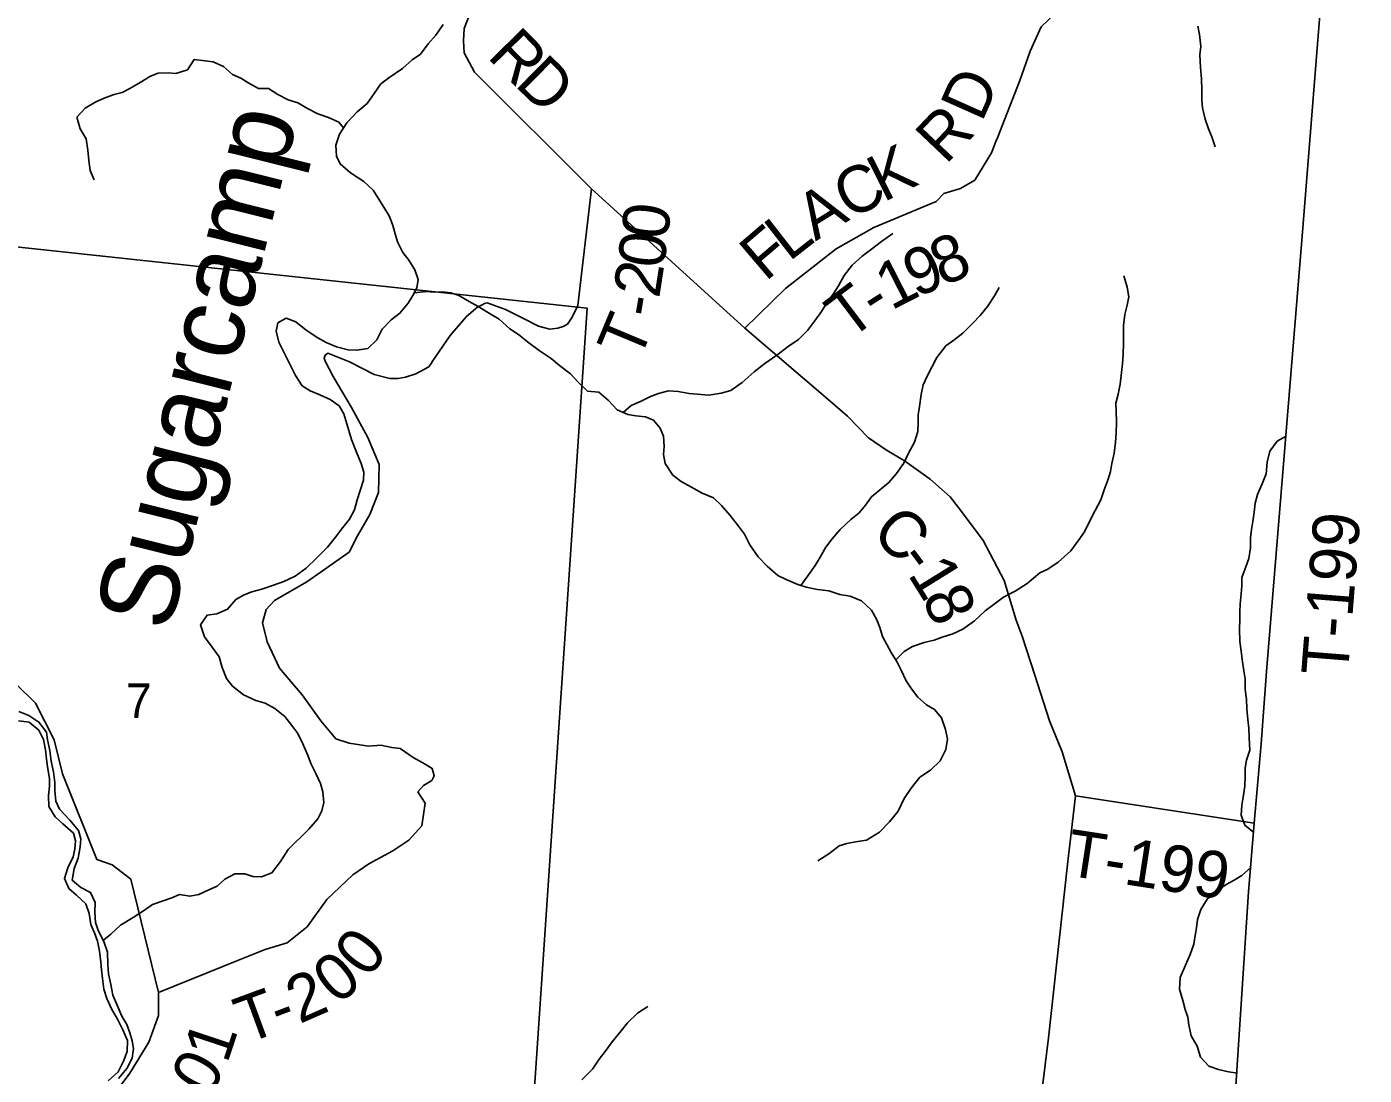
# Model space of a CAD drawing. Extents: x 1624196 to 2029251, y 146837 to 440034.
# Drawn here: x 1887806 to 1896407, y 334064 to 340804 of the extents above; entities that cross this region are included whole.
import ezdxf

# ---------------------------------------------------------------- set-up
doc = ezdxf.new("R2010")
doc.units = 0
for name, color, linetype in [('GM_X_Adjacent_County', 7, 'Continuous'), ('GM_X_County', 7, 'Continuous'), ('GM_X_County_Road', 7, 'Continuous'), ('GM_X_County_Road_Text', 7, 'Continuous'), ('GM_X_Major_River', 7, 'Continuous'), ('GM_X_Minor_River', 7, 'Continuous'), ('GM_X_Minor_River_Text', 7, 'Continuous'), ('GM_X_Section', 7, 'Continuous'), ('GM_X_Section_Text', 7, 'Continuous'), ('GM_X_Township', 7, 'Continuous'), ('GM_X_Township_Road', 7, 'Continuous'), ('GM_X_Township_Road_Text', 7, 'Continuous'), ('GM_X_Township_ROW', 7, 'Continuous')]:
    doc.layers.add(name, color=color, linetype=linetype)

msp = doc.modelspace()

# ---------------------------------------------------------------- linework, layer by layer
at = {"layer": 'GM_X_Adjacent_County'}
msp.add_lwpolyline([(1895187.9, 327844.5), (1895522.9, 333111.5), (1895662.8, 335243.7), (1895698.9, 335683.3), (1895744.3, 336194.3), (1895778.9, 336658.8), (1896008.1, 339457.6), (1896188.7, 341713.2), (1896407.1, 344384.9), (1895951.7, 344419.5), (1891885.5, 344709.2), (1882510.5, 345363.5), (1881643.7, 345442.6), (1881165.8, 345493.3), (1881322.2, 347940.9), (1881414.8, 350049.3)], dxfattribs=at)
at = {"layer": 'GM_X_County'}
msp.add_lwpolyline([(1856862.7, 346995.7), (1858311.7, 346912.9), (1860040.1, 346806.3), (1865771, 346465.4), (1867333.5, 346362.4), (1870033, 346179.3), (1871549.1, 346086.1), (1874430.1, 345924.2), (1878346.3, 345681.9), (1881165.8, 345493.3), (1881643.7, 345442.6), (1882510.5, 345363.5), (1891885.5, 344709.2), (1895951.7, 344419.5), (1896407.1, 344384.9), (1896188.7, 341713.2), (1896008.1, 339457.6), (1895778.9, 336658.8), (1895744.3, 336194.3), (1895698.9, 335683.3), (1895662.8, 335243.7), (1895522.9, 333111.5), (1895187.9, 327844.5)], dxfattribs=at)
at = {"layer": 'GM_X_County_Road'}
for points in [[(1890661.1, 340901.6), (1890619.7, 340793.2), (1890614.2, 340713.1), (1890618.6, 340637.1), (1890685.1, 340511.3), (1891437.8, 339762.8), (1892424.8, 338865.5), (1892972.4, 338396.1), (1893084.7, 338300.7), (1893219.2, 338161.3), (1893327.4, 338085.8), (1893451.6, 338012.5), (1893615.9, 337895.3), (1893744.3, 337781.9), (1893810.6, 337696.1), (1893957.4, 337500.8), (1894092.5, 337245.3), (1894167.7, 336989.4), (1894208.2, 336885.5), (1894289.3, 336635.6), (1894382.6, 336341.8), (1894463.5, 336142), (1894550.8, 335860.2)], [(1894550.8, 335860.2), (1894499.1, 335419.4), (1894377, 334305.2), (1894250.3, 333281.2)]]:
    msp.add_lwpolyline(points, dxfattribs=at)
at = {"layer": 'GM_X_Major_River'}
for points in [[(1887985.6, 335895.1), (1887985.6, 335945.1), (1887977.8, 336013.3), (1887963.9, 336083.4), (1887954, 336151.5), (1887940.1, 336219.7), (1887932.2, 336269.8), (1887884.3, 336334), (1887820.4, 336376.1), (1887754.4, 336402.3)], [(1887752.7, 336343.1), (1887820.7, 336333.1), (1887882.7, 336283), (1887912.7, 336223)], [(1887912.7, 336223), (1887926.7, 336154.8), (1887932.7, 336096.7), (1887938.7, 336046.7), (1887952.7, 335972.5), (1887952.7, 335922.5), (1887946.7, 335862.4), (1887948.7, 335792.2), (1887988.6, 335724.1), (1888038.7, 335680.1), (1888106.7, 335620), (1888118.7, 335569.9), (1888114.6, 335517.8), (1888104.6, 335467.7), (1888070.6, 335397.6), (1888048.6, 335329.5), (1888076.6, 335265.4), (1888126.6, 335221.3), (1888186.6, 335165.2), (1888206.6, 335103.1), (1888218.6, 335033), (1888242.6, 334978.9), (1888260.6, 334926.8), (1888274.6, 334860.7), (1888282.6, 334790.6), (1888286.6, 334740.5), (1888294.5, 334668.4), (1888302.5, 334616.3), (1888320.5, 334556.2), (1888350.5, 334490.1), (1888388.5, 334424), (1888424.5, 334355.9), (1888454.5, 334287.8), (1888452.5, 334215.6), (1888428.5, 334153.5), (1888394.5, 334085.4), (1888328.5, 334027.3)], [(1888396.5, 334043.2), (1888450.6, 334107.3), (1888484.7, 334173.3), (1888492.8, 334235.4), (1888482.9, 334285.5), (1888469, 334335.6), (1888449.1, 334389.8), (1888417.2, 334443.9), (1888387.3, 334514.1), (1888359.4, 334578.2), (1888347.5, 334646.4), (1888331.6, 334716.5), (1888327.7, 334776.6), (1888325.8, 334854.8), (1888302, 334922.9), (1888266.1, 334995.1), (1888248.2, 335045.2), (1888244.3, 335113.3), (1888246.4, 335173.4), (1888216.5, 335239.6), (1888154.5, 335271.7), (1888098.6, 335317.9), (1888110.7, 335394), (1888136.8, 335460.1), (1888149, 335532.2), (1888153.1, 335584.3), (1888139.2, 335636.4), (1888083.3, 335704.6), (1888017.4, 335774.8), (1887993.4, 335824.9), (1887985.6, 335895.1)]]:
    msp.add_lwpolyline(points, dxfattribs=at)
at = {"layer": 'GM_X_Minor_River'}
for points in [[(1890263.9, 339302.8), (1890223.9, 339352.9), (1890190.1, 339421.1), (1890176.1, 339473.2), (1890160.2, 339525.3), (1890138.3, 339583.4), (1890102.4, 339643.6), (1890066.5, 339701.7), (1890034.6, 339753.8), (1889972.7, 339810), (1889888.8, 339864.2), (1889820.8, 339922.5), (1889798.9, 339972.6), (1889793, 340042.7), (1889817.2, 340112.7), (1889863.3, 340186.8), (1889931.4, 340256.8), (1889995.6, 340310.8), (1890039.7, 340374.8), (1890083.8, 340436.8), (1890133.9, 340474.8), (1890222, 340534.7), (1890284.1, 340590.7), (1890338.2, 340628.7), (1890386.3, 340694.7), (1890436.4, 340750.7), (1890484.5, 340818.7)], [(1895337.4, 340808.6), (1895347.3, 340754.5), (1895355.2, 340676.3), (1895349.1, 340624.3), (1895355, 340542.1), (1895360.8, 340470), (1895362.7, 340395.9), (1895362.6, 340331.8), (1895366.5, 340281.7), (1895384.4, 340209.6), (1895406.3, 340147.5), (1895426.2, 340095.4), (1895448.1, 340031.2)], [(1889843, 340154.2), (1889813.3, 340190.9), (1889745.4, 340221), (1889677.4, 340243.2), (1889611.4, 340279.3), (1889549.5, 340315.5), (1889487.5, 340333.6), (1889421.5, 340367.8), (1889359.6, 340405.9), (1889295.6, 340406), (1889233.6, 340440.2), (1889181.7, 340474.3), (1889129.7, 340496.5), (1889071.8, 340548.6), (1889005.8, 340578.8), (1888953.8, 340584.9), (1888881.8, 340593), (1888839.7, 340527), (1888765.7, 340503.1), (1888715.7, 340507.2), (1888651.6, 340505.3), (1888601.6, 340485.3), (1888535.5, 340445.4), (1888469.4, 340407.4), (1888419.4, 340381.5), (1888367.4, 340367.5), (1888315.3, 340349.6), (1888249.2, 340321.6), (1888181.2, 340279.7), (1888129.1, 340223.7), (1888148.9, 340147.5), (1888188.8, 340083.4), (1888198.7, 340011.2), (1888204.6, 339943.1), (1888214.5, 339879), (1888240.4, 339818.9)], [(1891640.3, 338324.3), (1891692.5, 338369), (1891756.6, 338396.9), (1891816.6, 338426.9), (1891868.7, 338446.8), (1891932.7, 338462.7), (1891994.7, 338458.6), (1892066.7, 338446.5), (1892116.7, 338442.4), (1892192.7, 338436.2), (1892270.8, 338448.1), (1892334.8, 338466.1), (1892406.9, 338516), (1892483, 338586), (1892553.1, 338640), (1892629.2, 338691.9), (1892703.4, 338747.9), (1892769.4, 338793.8), (1892827.6, 338851.8), (1892877.7, 338919.9), (1892917.8, 338973.9), (1892949.9, 339025.9), (1892992, 339083.9), (1893026.1, 339138), (1893062.2, 339204), (1893114.3, 339272), (1893178.5, 339330), (1893238.5, 339374), (1893302.6, 339423.9), (1893374.7, 339473.9)], [(1888298, 334930.9), (1888346, 334970.9), (1888408.2, 335028.9), (1888490.3, 335078.9), (1888562.4, 335124.8), (1888614.4, 335160.8), (1888682.5, 335184.7), (1888738.5, 335204.7), (1888788.6, 335226.6), (1888854.6, 335214.5), (1888912.6, 335226.4), (1888976.7, 335256.4), (1889030.7, 335280.3), (1889080.8, 335324.3), (1889144.9, 335358.3), (1889208.9, 335358.2), (1889260.9, 335342), (1889314.9, 335340), (1889382.9, 335365.9), (1889437, 335437.9), (1889487.2, 335514), (1889619.4, 335646), (1889677.6, 335712), (1889703.7, 335764), (1889715.8, 335818.1), (1889709.9, 335886.2), (1889694, 335938.3), (1889664.1, 336004.5), (1889634.2, 336062.6), (1889612.3, 336124.8), (1889582.4, 336195), (1889548.5, 336261.1), (1889510.6, 336311.3), (1889466.7, 336369.4), (1889400.7, 336421.6), (1889338.8, 336455.8), (1889278.8, 336473.9), (1889200.8, 336510.1), (1889128.9, 336564.3), (1889091, 336614.5), (1889063.1, 336684.6), (1889043.2, 336752.8), (1888997.3, 336814.9), (1888949.4, 336881.1), (1888923.6, 336959.3), (1888965.7, 337021.3), (1889027.7, 337029.2), (1889097.8, 337059.2), (1889149.9, 337121.2), (1889204, 337153.1), (1889254, 337171.1), (1889318, 337189), (1889392.1, 337214.9), (1889458.2, 337236.9), (1889532.2, 337272.8), (1889602.3, 337322.8), (1889670.4, 337390.8), (1889740.6, 337458.8), (1889790.7, 337522.8), (1889838.8, 337584.8), (1889880.9, 337638.8), (1889913, 337698.9), (1889931.1, 337762.9), (1889949.2, 337823), (1889971.4, 337889.1), (1889973.5, 337941.1), (1889957.5, 337997.2), (1889925.7, 338069.4), (1889893.8, 338151.6), (1889869.9, 338229.8), (1889844.1, 338316), (1889814.2, 338368.1), (1889758.2, 338408.2), (1889690.3, 338438.4), (1889628.3, 338464.5), (1889576.3, 338496.7), (1889534.4, 338562.8), (1889500.6, 338631), (1889460.7, 338707.2), (1889426.8, 338775.3), (1889410.9, 338847.5), (1889421, 338901.5), (1889475.1, 338931.5), (1889537, 338907.4), (1889603, 338853.2), (1889678.9, 338805), (1889730.9, 338774.8), (1889798.8, 338746.7), (1889872.8, 338726.5), (1889928.8, 338724.4), (1889998.8, 338736.3), (1890056.9, 338790.3), (1890091.1, 338860.4), (1890149.2, 338920.4), (1890205.3, 338962.4), (1890259.4, 339026.4), (1890289.5, 339076.4), (1890313.6, 339126.4), (1890323.7, 339178.5), (1890301.8, 339240.6), (1890263.9, 339302.8)], [(1893394.6, 336734.1), (1893448.1, 336787.5), (1893502.2, 336819.5), (1893576.2, 336845.4), (1893640.3, 336861.3), (1893692.3, 336879.3), (1893760.4, 336901.2), (1893826.4, 336931.1), (1893900.5, 336985.1), (1893968.7, 337049.1), (1894036.8, 337099.1), (1894086.8, 337137), (1894162.9, 337175), (1894239, 337224.9), (1894321.2, 337292.9), (1894371.2, 337316.8), (1894439.3, 337362.8), (1894519.4, 337434.8), (1894571.6, 337504.8), (1894607.7, 337556.8), (1894645.8, 337636.9), (1894675.9, 337695), (1894714, 337763), (1894734.2, 337827.1), (1894760.3, 337895.1), (1894774.4, 337945.2), (1894784.5, 337997.2), (1894798.6, 338063.3), (1894806.7, 338133.4), (1894810.8, 338191.5), (1894812.9, 338263.6), (1894811, 338331.7), (1894809.1, 338383.8), (1894825.2, 338441.9), (1894837.3, 338506), (1894845.5, 338582.1), (1894851.6, 338638.1), (1894855.7, 338700.2), (1894857.8, 338768.3), (1894858, 338882.5), (1894868.1, 338954.6), (1894882.2, 339014.7), (1894892.3, 339068.7), (1894882.4, 339130.8), (1894860.5, 339203)], [(1890298, 339094), (1890375.5, 339102.3), (1890425.5, 339098.2), (1890479.5, 339100.1), (1890533.5, 339094), (1890585.5, 339075.9), (1890651.5, 339037.7), (1890709.4, 339005.6), (1890775.4, 338965.4), (1890843.3, 338925.2), (1890913.2, 338863), (1890969.2, 338824.9), (1891025.1, 338778.7), (1891101, 338722.5), (1891178.9, 338670.3), (1891232.9, 338626.1), (1891302.8, 338571.9), (1891352.7, 338519.8), (1891412.6, 338461.6), (1891484.6, 338455.5), (1891544.5, 338403.3), (1891602.4, 338341.1), (1891670.4, 338310.9), (1891722.4, 338302.8), (1891784.4, 338296.7), (1891836.4, 338274.6), (1891878.3, 338224.4), (1891900.2, 338172.3), (1891904.1, 338106.2), (1891900, 338054.1), (1891911.9, 337996), (1891959.8, 337921.8), (1892013.7, 337879.7), (1892075.7, 337845.5), (1892149.6, 337805.3), (1892221.6, 337775.2), (1892273.5, 337727), (1892329.4, 337662.8), (1892383.3, 337592.6), (1892421.2, 337542.5), (1892455.1, 337474.3), (1892509, 337396.1), (1892566.9, 337335.9), (1892636.8, 337275.7), (1892688.8, 337251.5), (1892764.7, 337219.4), (1892818.7, 337201.2), (1892890.7, 337187.1), (1892964.7, 337177), (1893034.7, 337154.8), (1893100.7, 337142.7), (1893174.6, 337112.5), (1893238.5, 337054.3), (1893272.4, 336992.1), (1893292.4, 336942), (1893308.3, 336883.9), (1893336.2, 336833.8), (1893364.1, 336781.7), (1893404, 336719.5), (1893429.9, 336667.4), (1893461.8, 336599.2), (1893495.7, 336547), (1893535.6, 336494.9), (1893591.6, 336444.7), (1893643.5, 336414.6), (1893689.4, 336360.4), (1893713.3, 336286.2), (1893727.2, 336224.1), (1893717.1, 336158), (1893679, 336086), (1893616.8, 336026), (1893548.7, 335980), (1893492.6, 335910), (1893448.5, 335843.9), (1893410.3, 335761.9), (1893354.2, 335693.8), (1893290.1, 335625.8), (1893206, 335575.9), (1893136, 335564), (1893079.9, 335554.1), (1893029.9, 335538.1), (1892963.8, 335488.2), (1892893.7, 335442.2)], [(1892783.9, 337212.9), (1892828.8, 337273.3), (1892875, 337341.4), (1892909.1, 337393.4), (1892945.2, 337459.5), (1892985.3, 337511.5), (1893037.4, 337571.5), (1893105.5, 337635.5), (1893159.6, 337679.5), (1893199.7, 337729.5), (1893237.8, 337781.5), (1893287.9, 337823.5), (1893350, 337873.5), (1893398.1, 337931.5), (1893446.2, 337999.5), (1893476.3, 338063.5), (1893514.4, 338133.6), (1893536.6, 338201.6), (1893538.7, 338259.7), (1893538.8, 338309.8), (1893546.8, 338361.9), (1893557, 338440), (1893571.1, 338502.1), (1893597.2, 338558.1), (1893657.4, 338678.2), (1893715.6, 338752.2), (1893767.6, 338790.2), (1893825.7, 338834.2), (1893889.8, 338898.1), (1893937.9, 338948.1), (1893984, 339006.1), (1894030.2, 339074.2), (1894058.3, 339128.2)], [(1895697.5, 335623.6), (1895638.2, 335671.2), (1895616.3, 335735.3), (1895620.3, 335799.4), (1895628.3, 335851.5), (1895638.3, 335921.6), (1895640.3, 335987.7), (1895640.3, 336039.8), (1895650.3, 336089.9), (1895670.3, 336154), (1895666.4, 336234.1), (1895664.4, 336294.2), (1895658.4, 336350.3), (1895652.4, 336418.4), (1895650.4, 336480.5), (1895640.4, 336544.6), (1895640.4, 336612.7), (1895632.4, 336662.8), (1895624.4, 336720.9), (1895616.4, 336789), (1895606.4, 336851.1), (1895604.4, 336933.2), (1895606.5, 336991.3), (1895606.5, 337043.4), (1895608.5, 337093.5), (1895614.5, 337157.6), (1895620.5, 337209.6), (1895620.5, 337263.7), (1895644.5, 337331.8), (1895664.5, 337385.9), (1895674.5, 337454), (1895676.5, 337518.1), (1895682.6, 337572.2), (1895690.6, 337624.3), (1895698.6, 337684.4), (1895704.6, 337740.5), (1895720.6, 337796.5), (1895750.6, 337866.6), (1895776.6, 337930.7), (1895782.7, 338004.8), (1895800.7, 338075), (1895846.7, 338139), (1895904.9, 338171.5)], [(1895591.7, 334076.9), (1895534, 334086.6), (1895470, 334100.6), (1895408, 334122.6), (1895354, 334180.7), (1895332, 334250.9), (1895294, 334317), (1895278, 334387.1), (1895272, 334437.2), (1895256, 334487.3), (1895240, 334543.4), (1895220, 334617.5), (1895224, 334691.6), (1895258, 334771.8), (1895288.1, 334839.9), (1895310.1, 334906), (1895320.1, 334962.1), (1895328.1, 335012.1), (1895334.1, 335064.2), (1895356.1, 335130.3), (1895396.1, 335196.4), (1895448.1, 335240.5), (1895518.2, 335290.6), (1895570.2, 335318.6), (1895620.2, 335348.6), (1895679.5, 335401.9)], [(1891375, 334034.3), (1891443.1, 334102.3), (1891487.3, 334166.3), (1891525.3, 334216.4), (1891571.5, 334278.4), (1891627.6, 334350.4), (1891669.7, 334400.4), (1891733.8, 334462.4), (1891799.9, 334506.4)]]:
    msp.add_lwpolyline(points, dxfattribs=at)
at = {"layer": 'GM_X_Section'}
msp.add_lwpolyline([(1885936.9, 339581.6), (1891409.3, 338994.9), (1891044.8, 333603.7), (1885477.8, 334014.8), (1885889.2, 339079.8)], close=True, dxfattribs=at)
at = {"layer": 'GM_X_Township'}
msp.add_lwpolyline([(1856862.7, 346995.7), (1858311.7, 346912.9), (1860040.1, 346806.3), (1865771, 346465.4), (1867333.5, 346362.4), (1870033, 346179.3), (1871549.1, 346086.1), (1874430.1, 345924.2), (1878346.3, 345681.9), (1881165.8, 345493.3), (1881643.7, 345442.6), (1882510.5, 345363.5), (1891885.5, 344709.2), (1895951.7, 344419.5), (1896407.1, 344384.9), (1896188.7, 341713.2), (1896008.1, 339457.6), (1895778.9, 336658.8), (1895744.3, 336194.3), (1895698.9, 335683.3), (1895662.8, 335243.7), (1895522.9, 333111.5), (1895187.9, 327844.5)], dxfattribs=at)
at = {"layer": 'GM_X_Township_Road'}
for points in [[(1892424.8, 338865.5), (1892685.1, 339121.3), (1893011.3, 339375.4), (1893254.3, 339512.9), (1893654.8, 339681.4), (1893704.5, 339731.7), (1893810.2, 339764.4), (1893901.8, 339816.9), (1894010.7, 339993.7), (1894038.8, 340065.7), (1894048.3, 340090.3)], [(1890411.3, 338647), (1890529.9, 338818.6), (1890633.1, 338941.4), (1890706.7, 339003.9), (1890733.8, 339017.1), (1890749.5, 339024.3), (1890766.5, 339028.2), (1890884.5, 338986.9), (1891000.6, 338927.5), (1891096.7, 338880), (1891137.1, 338868.5), (1891167.2, 338860.7), (1891186.8, 338862), (1891222.2, 338866.6), (1891254.9, 338877.7), (1891284.4, 338893.1), (1891308.6, 338931.4), (1891329.6, 338970.6), (1891349.7, 339011.6), (1891437.8, 339762.8)], [(1895778.9, 336658.8), (1896008.1, 339457.6)], [(1887733.4, 336582.1), (1887861.8, 336456.7), (1887982.8, 336219.1), (1888035.9, 336001.2), (1888256.3, 335451.8), (1888354.4, 335416.3), (1888474.6, 335324.9), (1888654.1, 334595), (1888652.8, 334448.8), (1888591.8, 334276.2), (1888469, 334077.3), (1888330.1, 333890.2)], [(1888654.1, 334595), (1888967, 334722.9), (1889168.2, 334804.2), (1889339.6, 334871.2), (1889481.2, 334916.1), (1889608.5, 335019), (1889735.4, 335193.9), (1889902.4, 335353.1), (1890005.8, 335423.7), (1890159.2, 335506.7), (1890262.7, 335575.4), (1890346.1, 335668), (1890367.3, 335812.3), (1890321.8, 335884.9)], [(1894550.8, 335860.2), (1895698.9, 335683.3)]]:
    msp.add_lwpolyline(points, dxfattribs=at)
at = {"layer": 'GM_X_Township_ROW'}
for points in [[(1894048.3, 340090.3), (1894192.1, 340459.3), (1894259, 340647.8), (1894330.1, 340804.4), (1894465.3, 340931.3), (1894636.5, 341030.4), (1894849.5, 341181.7), (1894930.9, 341280.3), (1895030.7, 341413.2), (1895067.8, 341529.9)], [(1890321.8, 335884.9), (1890321, 335886.1), (1890356.8, 335926.4), (1890410.5, 335958.7), (1890426.3, 335988.8), (1890414.1, 336036.8), (1890368.1, 336064.6), (1890290, 336106.2), (1890207.8, 336163.8), (1890153.8, 336171.5), (1890083.9, 336185.1), (1890004, 336178.7), (1889880.1, 336197.9), (1889794.1, 336227.5), (1889697.7, 336341.1), (1889577, 336508.6), (1889432.3, 336680), (1889351.6, 336849.7), (1889323, 336971.7), (1889346.5, 337057.9), (1889398.2, 337116.3), (1889607.2, 337235.6), (1889879.9, 337427.4), (1889933.3, 337531.8), (1890012.5, 337668.4), (1890067.7, 337808.9), (1890072.8, 337989.1), (1890000, 338162.9), (1889895.2, 338356.5), (1889776.3, 338556), (1889725.9, 338653.9), (1889717.8, 338674.2), (1889725.7, 338692.5), (1889741.6, 338706), (1889881.7, 338650.8), (1890039.9, 338567.6), (1890141.9, 338542.1), (1890194.4, 338543.3), (1890241.7, 338550.7), (1890307, 338572.1), (1890391.1, 338617.7), (1890410.9, 338646.4), (1890411.3, 338647)]]:
    msp.add_lwpolyline(points, dxfattribs=at)

# ---------------------------------------------------------------- texts
at = {"layer": 'GM_X_County_Road_Text'}
for s, rotation, p in [('R', 314.43148, (1890760.9, 340610.4)), ('D', 315.44749, (1890937.5, 340430.4)), ('C', 316.88801, (1893227, 337535.2)), ('-', 306.88707, (1893397.6, 337377.1)), ('1', 301.82501, (1893467.6, 337284.4)), ('8', 293.256, (1893559.6, 337137.9))]:
    msp.add_text(s, height=300, rotation=rotation, dxfattribs=at).set_placement(p)
at = {"layer": 'GM_X_Minor_River_Text'}
msp.add_text('Sugarcamp', height=499.92, rotation=75.99706, dxfattribs=at).set_placement((1888723.6, 336903.4))
at = {"layer": 'GM_X_Section_Text'}
msp.add_text('7', height=221, rotation=0.00001, dxfattribs=at).set_placement((1888444.5, 336361.4))
at = {"layer": 'GM_X_Township_Road_Text'}
for s, rotation, p in [('D', 66.0598, (1893947.2, 340183.8)), ('R', 46.48732, (1893715.7, 339912.4)), ('K', 26.69863, (1893314.2, 339673)), ('C', 27.48495, (1893096.6, 339559.8)), ('A', 31.96715, (1892878, 339423.1)), ('0', 83.06765, (1891925.4, 339428.9)), ('F', 40.39875, (1892556.2, 339161)), ('L', 37.88475, (1892707.6, 339290)), ('0', 82.63159, (1891901.4, 339243.2)), ('9', 22.99017, (1893524.7, 339059.9)), ('8', 23.2985, (1893696.4, 339132.8)), ('2', 81.27138, (1891872.3, 339052.8)), ('1', 26.99794, (1893365.1, 338978.4)), ('T', 37.1236, (1893094.2, 338783.9)), ('-', 80.46053, (1891851.1, 338926.8)), ('-', 32.62923, (1893268.1, 338915.8)), ('T', 67.30563, (1891743.7, 338647.7)), ('T-199', 85.49262, (1896300.6, 336625.4)), ('T-199', 351.23292, (1894478.9, 335350.9)), ('0', 51.80621, (1889998.7, 334679.4)), ('0', 38.85782, (1889803, 334511)), ('2', 23.62613, (1889559.5, 334392)), ('T', 20.18888, (1889215.5, 334263.4)), ('-', 20.82949, (1889429.6, 334342.1)), ('1', 71.61877, (1889094.8, 334133.6)), ('0', 60.87882, (1888980.2, 333916.2))]:
    msp.add_text(s, height=300, rotation=rotation, dxfattribs=at).set_placement(p)

doc.saveas('drawing.dxf')
